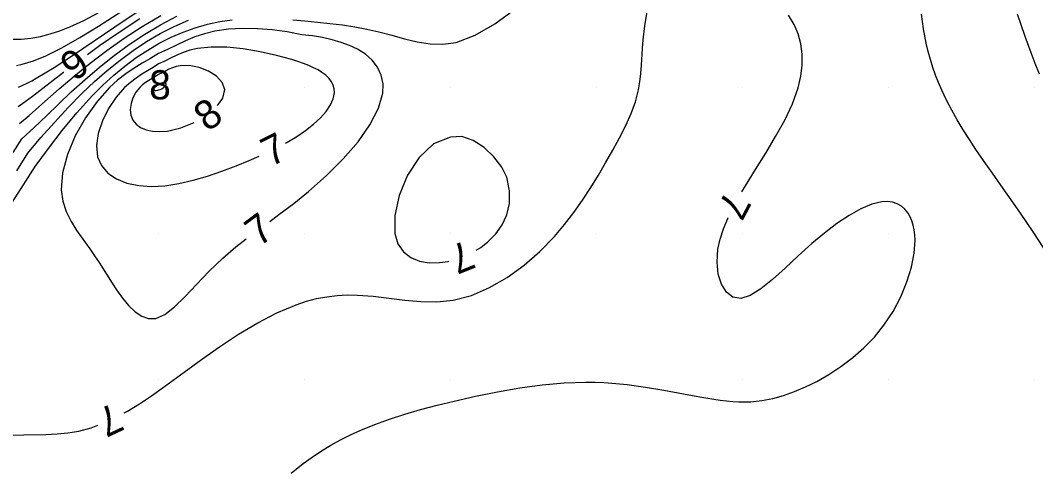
# Model space of a CAD drawing. Extents: x 2602990 to 2605851, y 618069 to 619180.
# Drawn here: x 2603460.5 to 2603530.1, y 618573.9 to 618604.6 of the extents above; entities that cross this region are included whole.
import ezdxf

# ---------------------------------------------------------------- set-up
doc = ezdxf.new("R2010")
doc.units = 0
for name, color, linetype in [('DTM Contours Major', 7, 'Continuous'), ('DTM Contours Minor', 7, 'Continuous'), ('DTM Contours Minor Text', 7, 'Continuous'), ('Exist DTM Crownline', 7, 'Continuous'), ('Exist DTM QL2 LIDAR Elevation Point', 7, 'Continuous'), ('Exist Roads EOP', 7, 'Continuous')]:
    doc.layers.add(name, color=color, linetype=linetype)

msp = doc.modelspace()

# ---------------------------------------------------------------- linework, layer by layer
at = {"layer": 'DTM Contours Major'}
msp.add_lwpolyline([(2603460.401, 618600.013), (2603460.699, 618600.148), (2603461, 618600.296), (2603461.306, 618600.454), (2603461.617, 618600.624), (2603462.848, 618601.362), (2603464.164, 618602.223), (2603466.987, 618604.15), (2603468.465, 618605.134)], dxfattribs=at)
at = {"layer": 'DTM Contours Minor'}
for points in [[(2603460.272, 618601.511), (2603460.652, 618601.595), (2603461.036, 618601.7), (2603461.425, 618601.826), (2603461.821, 618601.974), (2603462.226, 618602.144), (2603463.378, 618602.715), (2603464.597, 618603.414), (2603465.869, 618604.202), (2603468.511, 618605.891)], [(2603479.185, 618604.628), (2603480.014, 618604.557), (2603480.875, 618604.476), (2603481.732, 618604.386), (2603482.583, 618604.281), (2603483.427, 618604.154), (2603484.261, 618604.001), (2603485.085, 618603.814), (2603485.968, 618603.576), (2603486.842, 618603.331), (2603487.713, 618603.121), (2603488.588, 618602.983), (2603489.473, 618602.959), (2603490.373, 618603.088), (2603491.681, 618603.577), (2603493.017, 618604.362), (2603494.364, 618605.352)], [(2603459.917, 618603.301), (2603460.581, 618603.315), (2603461.243, 618603.38), (2603461.904, 618603.497), (2603462.568, 618603.664), (2603463.236, 618603.88), (2603463.912, 618604.144), (2603464.879, 618604.593), (2603465.861, 618605.115)], [(2603459.976, 618592.111), (2603460.736, 618593.327), (2603461.552, 618594.577), (2603462.449, 618595.811), (2603463.402, 618597.053), (2603464.399, 618598.263), (2603465.429, 618599.403), (2603466.172, 618600.146), (2603466.925, 618600.834), (2603467.689, 618601.466), (2603468.464, 618602.043), (2603469.249, 618602.564), (2603470.045, 618603.029), (2603470.857, 618603.44), (2603471.678, 618603.794), (2603472.507, 618604.092), (2603473.344, 618604.332), (2603474.188, 618604.516), (2603475.036, 618604.643)], [(2603460.029, 618595.548), (2603460.617, 618596.472), (2603461.478, 618597.251), (2603462.322, 618598.057), (2603463.163, 618598.877), (2603464.018, 618599.693), (2603464.966, 618600.554), (2603465.944, 618601.387), (2603466.951, 618602.184), (2603467.985, 618602.938), (2603469.044, 618603.643), (2603470.127, 618604.29), (2603471.239, 618604.877)], [(2603460.464, 618597.528), (2603461.129, 618598.084), (2603461.797, 618598.67), (2603463.185, 618599.903), (2603464.215, 618600.779), (2603465.307, 618601.657), (2603466.452, 618602.525), (2603467.645, 618603.369), (2603468.879, 618604.174), (2603470.148, 618604.929)], [(2603465.119, 618602.252), (2603465.959, 618602.864), (2603467.303, 618603.798), (2603468.704, 618604.715)], [(2603467.639, 618577.698), (2603467.866, 618577.821), (2603468.689, 618578.326), (2603469.512, 618578.876), (2603470.235, 618579.388), (2603471.736, 618580.488), (2603472.925, 618581.353), (2603474.176, 618582.23), (2603475.469, 618583.082), (2603476.786, 618583.871), (2603478.105, 618584.56), (2603479.408, 618585.111), (2603480.119, 618585.345), (2603480.822, 618585.527), (2603481.52, 618585.659), (2603482.217, 618585.742), (2603482.917, 618585.78), (2603483.622, 618585.772), (2603484.687, 618585.69), (2603486.86, 618585.42), (2603487.96, 618585.322), (2603489.064, 618585.307), (2603490.167, 618585.42), (2603491.43, 618585.751), (2603492.672, 618586.28), (2603493.875, 618586.978), (2603495.026, 618587.814), (2603496.107, 618588.759), (2603497.103, 618589.782), (2603497.798, 618590.598), (2603498.441, 618591.433), (2603499.037, 618592.282), (2603499.594, 618593.135), (2603500.118, 618593.985), (2603500.614, 618594.825), (2603501.113, 618595.694), (2603501.577, 618596.546), (2603501.996, 618597.382), (2603502.358, 618598.208), (2603502.653, 618599.024), (2603502.868, 618599.834), (2603502.968, 618600.395), (2603503.036, 618600.956), (2603503.081, 618601.522), (2603503.147, 618602.675), (2603503.19, 618603.268), (2603503.297, 618604.227), (2603503.469, 618605.204)], [(2603509.956, 618592.845), (2603510.199, 618593.261), (2603510.88, 618594.371), (2603511.581, 618595.498), (2603512.262, 618596.632), (2603512.886, 618597.762), (2603513.414, 618598.879), (2603513.807, 618599.972), (2603513.991, 618600.764), (2603514.082, 618601.533), (2603514.079, 618602.276), (2603513.984, 618602.989), (2603513.799, 618603.668), (2603513.525, 618604.311), (2603513.131, 618604.964)], [(2603531.08, 618588.277), (2603529.988, 618589.972), (2603529.378, 618590.887), (2603528.827, 618591.686), (2603527.683, 618593.305), (2603527.105, 618594.12), (2603526.534, 618594.935), (2603525.978, 618595.75), (2603525.533, 618596.425), (2603525.106, 618597.099), (2603524.701, 618597.773), (2603524.32, 618598.449), (2603523.966, 618599.128), (2603523.642, 618599.812), (2603523.421, 618600.328), (2603523.218, 618600.849), (2603523.032, 618601.377), (2603522.865, 618601.916), (2603522.715, 618602.465), (2603522.582, 618603.029), (2603522.397, 618604.009), (2603522.255, 618605.023)], [(2603530.33, 618600.901), (2603530.037, 618601.634), (2603529.758, 618602.378), (2603529.355, 618603.494), (2603528.821, 618605.02)], [(2603460.29, 618594.285), (2603461.034, 618595.499), (2603461.93, 618596.563), (2603462.865, 618597.597), (2603463.805, 618598.616), (2603464.76, 618599.599), (2603465.609, 618600.408), (2603466.475, 618601.169), (2603467.358, 618601.88), (2603468.259, 618602.539), (2603469.177, 618603.143), (2603470.111, 618603.69), (2603471.067, 618604.181), (2603472.036, 618604.611)], [(2603477.604, 618590.823), (2603478.23, 618591.283), (2603479.249, 618592.051), (2603480.259, 618592.86), (2603481.497, 618593.956), (2603482.646, 618595.108), (2603483.655, 618596.283), (2603484.476, 618597.448), (2603485.058, 618598.57), (2603485.352, 618599.614), (2603485.368, 618600.257), (2603485.243, 618600.848), (2603484.992, 618601.383), (2603484.627, 618601.86), (2603484.161, 618602.276), (2603483.609, 618602.629), (2603483.079, 618602.879), (2603482.5, 618603.088), (2603481.879, 618603.264), (2603481.219, 618603.414), (2603480.527, 618603.545), (2603479.817, 618603.608), (2603478.807, 618603.814), (2603477.786, 618603.939), (2603476.76, 618604.022), (2603475.75, 618604.046), (2603474.774, 618603.994), (2603473.849, 618603.849), (2603473.142, 618603.681), (2603472.473, 618603.457), (2603471.833, 618603.193), (2603471.213, 618602.905), (2603470.605, 618602.611), (2603470, 618602.325)], [(2603478.685, 618596.182), (2603479.391, 618596.596), (2603480.051, 618597.04), (2603480.603, 618597.473), (2603481.08, 618597.915), (2603481.471, 618598.36), (2603481.768, 618598.8), (2603481.962, 618599.228), (2603482.043, 618599.638), (2603482.03, 618599.9), (2603481.963, 618600.151), (2603481.844, 618600.39), (2603481.673, 618600.617), (2603481.452, 618600.831), (2603481.182, 618601.034), (2603480.915, 618601.196), (2603480.615, 618601.351), (2603480.283, 618601.498), (2603479.921, 618601.639), (2603479.53, 618601.776), (2603479.113, 618601.908), (2603478.072, 618602.195), (2603476.95, 618602.446), (2603475.797, 618602.64), (2603474.664, 618602.756), (2603473.603, 618602.771), (2603472.666, 618602.666), (2603472.142, 618602.553), (2603471.671, 618602.399), (2603471.236, 618602.216), (2603470.822, 618602.014), (2603470.415, 618601.808), (2603470, 618601.61)], [(2603470, 618602.325), (2603469.441, 618601.988), (2603468.879, 618601.656), (2603468.315, 618601.311), (2603467.752, 618600.933), (2603467.192, 618600.503), (2603466.635, 618600), (2603465.777, 618599.037), (2603464.981, 618597.908), (2603464.291, 618596.678), (2603463.754, 618595.407), (2603463.414, 618594.158), (2603463.319, 618592.994), (2603463.426, 618592.207), (2603463.664, 618591.487), (2603464.001, 618590.816), (2603464.406, 618590.179), (2603465.291, 618588.94), (2603465.611, 618588.469), (2603465.918, 618587.994), (2603466.808, 618586.588), (2603467.105, 618586.14), (2603467.517, 618585.567), (2603467.943, 618585.054), (2603468.383, 618584.63), (2603468.838, 618584.322), (2603469.309, 618584.159), (2603469.798, 618584.169), (2603470.427, 618584.441), (2603471.096, 618584.959), (2603471.815, 618585.664), (2603472.598, 618586.496), (2603473.455, 618587.398), (2603474.399, 618588.31), (2603475.288, 618589.069), (2603476.002, 618589.627)], [(2603470, 618601.61), (2603469.634, 618601.374), (2603468.856, 618600.904), (2603468.458, 618600.643), (2603468.06, 618600.347), (2603467.67, 618600), (2603467.086, 618599.335), (2603466.568, 618598.557), (2603466.149, 618597.714), (2603465.861, 618596.852), (2603465.737, 618596.016), (2603465.809, 618595.253), (2603466.074, 618594.641), (2603466.514, 618594.135), (2603467.104, 618593.738), (2603467.818, 618593.451), (2603468.631, 618593.276), (2603469.518, 618593.215), (2603470.431, 618593.265), (2603471.38, 618593.41), (2603472.353, 618593.635), (2603473.34, 618593.923), (2603474.33, 618594.261), (2603475.312, 618594.633), (2603476.199, 618594.993), (2603476.893, 618595.296)], [(2603474.034, 618598.773), (2603474.398, 618599.266), (2603474.533, 618599.865), (2603474.359, 618600.347), (2603473.961, 618600.774), (2603473.407, 618601.123), (2603472.765, 618601.372), (2603472.101, 618601.499), (2603471.482, 618601.482), (2603471.205, 618601.431), (2603470.949, 618601.349), (2603470.706, 618601.246), (2603470.238, 618601.011), (2603470, 618600.895)], [(2603460.379, 618598.692), (2603460.861, 618599.03), (2603461.353, 618599.394), (2603463.491, 618601.037), (2603463.516, 618601.055)], [(2603470, 618600.895), (2603469.78, 618600.752), (2603469.33, 618600.478), (2603469.109, 618600.334), (2603468.899, 618600.177), (2603468.705, 618600), (2603468.441, 618599.671), (2603468.238, 618599.297), (2603468.106, 618598.898), (2603468.055, 618598.495), (2603468.092, 618598.109), (2603468.229, 618597.76), (2603468.451, 618597.484), (2603468.758, 618597.263), (2603469.136, 618597.101), (2603469.577, 618597.002), (2603470.068, 618596.97), (2603470.6, 618597.009), (2603471.517, 618597.226), (2603472.43, 618597.6)], [(2603470, 618600.18), (2603469.85, 618600.089), (2603469.771, 618600.029), (2603469.739, 618600), (2603469.702, 618599.957), (2603469.679, 618599.918), (2603469.67, 618599.884), (2603469.674, 618599.854), (2603469.69, 618599.83), (2603469.716, 618599.811), (2603469.75, 618599.8), (2603469.792, 618599.794), (2603469.84, 618599.794), (2603469.95, 618599.811), (2603470.01, 618599.828), (2603470.111, 618599.866), (2603470.21, 618599.915), (2603470.304, 618599.972), (2603470.386, 618600.033), (2603470.451, 618600.096), (2603470.495, 618600.157), (2603470.512, 618600.205), (2603470.51, 618600.247), (2603470.487, 618600.28), (2603470.444, 618600.301), (2603470.381, 618600.308), (2603470.298, 618600.298), (2603470.205, 618600.27), (2603470.051, 618600.205), (2603470, 618600.18)], [(2603490, 618596.583), (2603488.836, 618596.131), (2603487.836, 618595.209), (2603487.035, 618593.977), (2603486.467, 618592.592), (2603486.169, 618591.213), (2603486.174, 618590), (2603486.389, 618589.287), (2603486.761, 618588.741), (2603487.262, 618588.35), (2603487.863, 618588.103), (2603488.533, 618587.987), (2603489.245, 618587.992), (2603489.828, 618588.076), (2603489.904, 618588.096)], [(2603491.747, 618588.845), (2603492.058, 618589.039), (2603492.544, 618589.418), (2603493.084, 618589.958), (2603493.527, 618590.574), (2603493.849, 618591.269), (2603494.026, 618592.045), (2603494.033, 618592.903), (2603493.845, 618593.845), (2603493.501, 618594.532), (2603492.966, 618595.235), (2603492.294, 618595.873), (2603491.54, 618596.364), (2603490.757, 618596.628), (2603490, 618596.583)], [(2603479.075, 618573.571), (2603479.89, 618574.22), (2603480.513, 618574.673), (2603481.146, 618575.095), (2603481.792, 618575.488), (2603482.454, 618575.854), (2603483.136, 618576.196), (2603483.841, 618576.517), (2603484.804, 618576.909), (2603485.81, 618577.272), (2603486.858, 618577.61), (2603487.946, 618577.926), (2603489.071, 618578.225), (2603490.233, 618578.509), (2603491.707, 618578.842), (2603493.216, 618579.145), (2603494.741, 618579.406), (2603496.267, 618579.611), (2603497.775, 618579.747), (2603499.249, 618579.802), (2603499.896, 618579.797), (2603500.49, 618579.775), (2603500.785, 618579.758), (2603502.084, 618579.639), (2603503.357, 618579.465), (2603504.595, 618579.257), (2603506.933, 618578.823), (2603508.018, 618578.638), (2603508.461, 618578.574), (2603508.894, 618578.521), (2603509.319, 618578.481), (2603509.739, 618578.456), (2603510.155, 618578.449), (2603510.57, 618578.462), (2603511.313, 618578.537), (2603512.059, 618578.679), (2603512.807, 618578.885), (2603513.559, 618579.152), (2603514.315, 618579.478), (2603515.074, 618579.859), (2603515.909, 618580.338), (2603516.736, 618580.881), (2603517.539, 618581.489), (2603518.306, 618582.16), (2603519.022, 618582.896), (2603519.673, 618583.697), (2603520.302, 618584.65), (2603520.83, 618585.651), (2603521.25, 618586.669), (2603521.558, 618587.674), (2603521.745, 618588.636), (2603521.807, 618589.523), (2603521.792, 618589.895), (2603521.751, 618590.243), (2603521.683, 618590.567), (2603521.59, 618590.866), (2603521.473, 618591.138), (2603521.331, 618591.382), (2603521.12, 618591.648), (2603520.874, 618591.864), (2603520.592, 618592.026), (2603520.276, 618592.133), (2603519.926, 618592.18), (2603519.544, 618592.164), (2603518.854, 618592), (2603518.098, 618591.681), (2603517.292, 618591.231), (2603516.453, 618590.67), (2603515.599, 618590.021), (2603514.748, 618589.306), (2603513.811, 618588.454), (2603512.91, 618587.609), (2603512.055, 618586.833), (2603511.256, 618586.188), (2603510.525, 618585.736), (2603509.871, 618585.54), (2603509.331, 618585.632), (2603508.885, 618585.969), (2603508.546, 618586.509), (2603508.328, 618587.21), (2603508.245, 618588.027), (2603508.312, 618588.918), (2603508.463, 618589.603), (2603508.693, 618590.304), (2603508.991, 618591.021), (2603509.02, 618591.079)], [(2603452.501, 618573.588), (2603453.288, 618574.108), (2603454.1, 618574.583), (2603454.935, 618575.003), (2603455.788, 618575.359), (2603456.474, 618575.592), (2603457.168, 618575.782), (2603457.868, 618575.932), (2603458.575, 618576.047), (2603459.285, 618576.127), (2603459.997, 618576.177), (2603460.76, 618576.203), (2603462.283, 618576.227), (2603463.039, 618576.26), (2603463.79, 618576.33), (2603464.534, 618576.453), (2603465.379, 618576.679), (2603465.832, 618576.847)]]:
    msp.add_lwpolyline(points, dxfattribs=at)
at = {"layer": 'Exist DTM Crownline'}
msp.add_spline([(2603233.488, 618380.754), (2603285.185, 618400.095), (2603335.457, 618418.629), (2603390.812, 618439.069), (2603440.087, 618457.325), (2603493.996, 618477.231), (2603542.655, 618495.301), (2603600.808, 618516.867), (2603653.659, 618536.362), (2603706.222, 618555.742), (2603764.811, 618577.593), (2603823.52, 618599.847), (2603878.564, 618620.56), (2603937.951, 618643.078), (2603997.369, 618665.789), (2604036.209, 618680.665), (2604055.311, 618688.017)], degree=3, dxfattribs=at)
at = {"layer": 'Exist DTM QL2 LIDAR Elevation Point'}
for p, q in [((2603470, 618600), (2603470, 618600)), ((2603480, 618600), (2603480, 618600)), ((2603490, 618600), (2603490, 618600)), ((2603500, 618600), (2603500, 618600)), ((2603510, 618600), (2603510, 618600)), ((2603520, 618600), (2603520, 618600)), ((2603530, 618600), (2603530, 618600)), ((2603470, 618590), (2603470, 618590)), ((2603480, 618590), (2603480, 618590)), ((2603490, 618590), (2603490, 618590)), ((2603500, 618590), (2603500, 618590)), ((2603510, 618590), (2603510, 618590)), ((2603520, 618590), (2603520, 618590)), ((2603530, 618590), (2603530, 618590)), ((2603470, 618580), (2603470, 618580)), ((2603480, 618580), (2603480, 618580)), ((2603490, 618580), (2603490, 618580)), ((2603500, 618580), (2603500, 618580)), ((2603510, 618580), (2603510, 618580)), ((2603520, 618580), (2603520, 618580)), ((2603530, 618580), (2603530, 618580))]:
    msp.add_line(p, q, dxfattribs=at)
at = {"layer": 'Exist Roads EOP'}
for points in [[(2603230.17, 618389.98), (2603282.929, 618409.597), (2603332.773, 618427.868), (2603388.167, 618448.413), (2603437.203, 618466.721), (2603490.778, 618486.527), (2603539.039, 618504.558), (2603597.451, 618526.156), (2603651.053, 618545.972), (2603705.208, 618566.084), (2603762.02, 618587.183), (2603820.334, 618609.162), (2603876.341, 618629.99), (2603934.909, 618652.28), (2603996.409, 618675.568), (2604033.216, 618689.957), (2604052.01, 618697.199)], [(2604034.633, 618668.486), (2603984.89, 618650.123), (2603936.767, 618631.654), (2603888.195, 618613.335), (2603837.766, 618594.258), (2603782.918, 618573.705), (2603731.939, 618554.39), (2603671.126, 618532.171), (2603621.822, 618514.106), (2603561.545, 618491.877), (2603506.421, 618471.293), (2603452.163, 618451.33), (2603398.364, 618431.316), (2603341.431, 618410.355), (2603281.65, 618388.199), (2603223.033, 618366.475), (2603185.717, 618352.612)]]:
    msp.add_spline(points, degree=3, dxfattribs=at)

# ---------------------------------------------------------------- texts
at = {"layer": 'DTM Contours Minor Text'}
for s, rotation, p in [('6', 216.73171, (2603464.24, 618602.849)), ('8', 36.19587, (2603473.353, 618596.917)), ('7', 26.29619, (2603477.656, 618594.534)), ('7', 242.06499, (2603508.89, 618593.019)), ('7', 36.7392, (2603476.875, 618589.036)), ('7', 202.11618, (2603491.086, 618589.565)), ('7', 205.21304, (2603466.917, 618578.421))]:
    msp.add_text(s, height=2, rotation=rotation, dxfattribs=at).set_placement(p)
msp.add_text('8', height=2, dxfattribs=at).set_placement((2603469.346, 618599.18))

doc.saveas('drawing.dxf')
